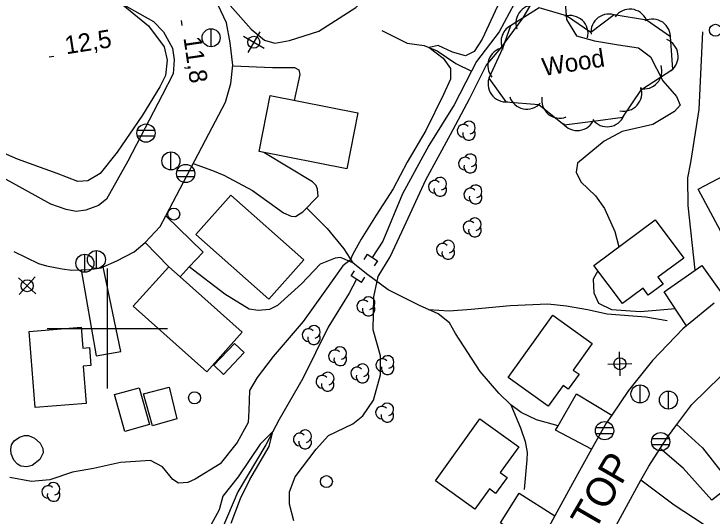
# Model space of a CAD drawing. Extents: x 646142 to 649934, y 5874075 to 5876351.
# Drawn here: x 646784.5 to 646900.7, y 5874768.8 to 5874852.4 of the extents above; entities that cross this region are included whole.
import ezdxf

# ---------------------------------------------------------------- set-up
doc = ezdxf.new("R2010")
doc.units = 0
for name, color, linetype in [('Niveau 1', 7, 'Continuous'), ('Niveau 15', 7, 'Continuous'), ('Niveau 19', 7, 'Continuous'), ('Niveau 2', 7, 'Continuous'), ('Niveau 21', 7, 'Continuous'), ('Niveau 22', 7, 'Continuous'), ('Niveau 26', 7, 'Continuous'), ('Niveau 3', 7, 'Continuous'), ('Niveau 31', 7, 'Continuous'), ('Niveau 36', 7, 'Continuous'), ('Niveau 4', 7, 'Continuous'), ('Niveau 44', 7, 'Continuous'), ('Niveau 61', 7, 'Continuous')]:
    doc.layers.add(name, color=color, linetype=linetype)

msp = doc.modelspace()

# ---------------------------------------------------------------- linework, layer by layer
at = {"layer": 'Niveau 1'}
for points in [[(646831.06, 5874767.99), (646830.31, 5874770.74), (646830.31, 5874772.84), (646831.27, 5874775.32), (646834.79, 5874779.93), (646836.82, 5874782.2), (646840.86, 5874784.15), (646842.55, 5874785.46), (646844.32, 5874788.11), (646845.49, 5874792.3), (646845.46, 5874795.46), (646844.28, 5874799.81), (646844.36, 5874805.26), (646845.07, 5874808.65), (646847.07, 5874811.97), (646849.39, 5874816.95), (646853, 5874824.78), (646857.15, 5874832.31), (646860.28, 5874838.23), (646863.08, 5874843.83), (646865.52, 5874846.71), (646869.24, 5874851.74), (646871.63, 5874855.85)], [(646864.93, 5874853.67), (646862.41, 5874848.21), (646861.07, 5874846.12), (646859.62, 5874845.42), (646857.47, 5874846.01), (646855.05, 5874847.11), (646853.56, 5874846.82), (646855.88, 5874845.01), (646857.13, 5874843.29), (646857.1, 5874841.54), (646855.97, 5874838.99), (646853.03, 5874832.97), (646849.91, 5874827.69), (646847.59, 5874823.29), (646844.75, 5874818.86), (646842.23, 5874814.91), (646840.86, 5874812.41), (646840.42, 5874811.38), (646839.21, 5874810.46), (646836.18, 5874806.25)], [(646836.18, 5874806.25), (646832.58, 5874801.16), (646827.58, 5874795.38), (646824.96, 5874791.84), (646823.68, 5874789.69), (646823.55, 5874786.35), (646823.42, 5874784.35), (646821.59, 5874781.04), (646818.8, 5874777.48), (646814.64, 5874774.93), (646813.4, 5874774.36), (646811.84, 5874774.24), (646810.91, 5874774.87), (646809.16, 5874777.01), (646807.21, 5874778.03), (646802.22, 5874777.69), (646797.7, 5874776.69), (646794.19, 5874776.12), (646790.44, 5874774.83), (646787.38, 5874774.53), (646783.77, 5874775.18)]]:
    msp.add_lwpolyline(points, dxfattribs=at)
at = {"layer": 'Niveau 19'}
for points in [[(646820.87, 5874843.75), (646827.52, 5874843.48), (646831.17, 5874843.48), (646831.89, 5874843.11), (646832.02, 5874842.3), (646831.12, 5874838)], [(646814.3, 5874827.48), (646817.53, 5874826.32), (646819.42, 5874825.54), (646824.17, 5874822.97), (646829.33, 5874819.28), (646830.6, 5874818.73), (646831.34, 5874818.66), (646832.57, 5874819.43), (646835.08, 5874822.03), (646835, 5874823.24), (646834.79, 5874823.8), (646834.14, 5874824.46), (646826.06, 5874829.31)], [(646809.72, 5874818.76), (646815.93, 5874812.7), (646813.65, 5874810.28), (646812.1, 5874808.63)], [(646810.22, 5874810.31), (646806.32, 5874814.33)], [(646795.66, 5874809.8), (646798.12, 5874795.49), (646802.26, 5874796.17), (646799.3, 5874810.26)], [(646896.41, 5874800.47), (646892.69, 5874806.13), (646898.95, 5874810.48), (646902.56, 5874805.43)], [(646880.58, 5874779.95), (646874.62, 5874783.11), (646875.03, 5874783.81), (646878.08, 5874789.11), (646883.96, 5874785.61)], [(646894.82, 5874784.03), (646899.09, 5874780.16), (646903.9, 5874774), (646900.62, 5874771.41), (646895.88, 5874776.75), (646892.03, 5874780.05)], [(646871.4, 5874763.23), (646865.44, 5874767.67), (646868.53, 5874772.59), (646874.49, 5874768.81)]]:
    msp.add_lwpolyline(points, dxfattribs=at)
at = {"layer": 'Niveau 2'}
for points in [[(646818.82, 5874858.95), (646819.33, 5874857.19), (646820.43, 5874853.77), (646823.96, 5874849.84), (646826.14, 5874848.03), (646827.87, 5874847.52), (646830.34, 5874847.95), (646835.21, 5874849.5), (646841.34, 5874853.48), (646844.56, 5874856.77), (646846.33, 5874859.31), (646846.57, 5874862.77), (646845.9, 5874865.17), (646843.81, 5874869.33), (646839.93, 5874873.47), (646836.69, 5874878.12), (646834.12, 5874880.32), (646829.53, 5874882.41), (646826.32, 5874884.23)], [(646876.16, 5874854.92), (646876.45, 5874851.44), (646878.12, 5874848.77), (646881.1, 5874847.89), (646885.11, 5874847.27), (646888.4, 5874846.77), (646890.39, 5874845.24), (646892.46, 5874841.25), (646894.77, 5874838.63), (646895.35, 5874837.22), (646894.39, 5874836.15), (646890.79, 5874834), (646885.72, 5874832.84), (646882.71, 5874831.2), (646878.25, 5874827.52), (646878.02, 5874826.04), (646878.8, 5874824.41), (646881.26, 5874822.09), (646882.74, 5874819.99), (646884.47, 5874816.18), (646885.14, 5874813.59)], [(646802.57, 5874853.89), (646806.87, 5874850.43), (646809.49, 5874846.9), (646809.96, 5874844.71), (646809.71, 5874842.12), (646808.76, 5874840.24), (646805.83, 5874835.56), (646801.62, 5874829.39), (646798.83, 5874825.84), (646796.78, 5874824.62), (646795.1, 5874824.49), (646791.67, 5874825.8), (646785.07, 5874828.21), (646778.42, 5874831.07), (646773.96, 5874834.35), (646769.19, 5874840.58), (646764.16, 5874844.4), (646758.45, 5874848.63), (646757.32, 5874850.35), (646756.87, 5874852.95)], [(646881.66, 5874809.61), (646880.85, 5874808.21), (646880.98, 5874805.94), (646881.76, 5874804.25), (646883.94, 5874803.19), (646888.67, 5874802.87), (646892.02, 5874803.13), (646894.51, 5874803.37)], [(646820.62, 5874767.62), (646822.15, 5874771.72), (646823.7, 5874774.89), (646826.93, 5874780.37), (646827.54, 5874782.89), (646825.44, 5874780.73), (646821.8, 5874775.34), (646819.21, 5874772.09), (646818.64, 5874769.81), (646816.31, 5874765.53)]]:
    msp.add_lwpolyline(points, dxfattribs=at)
at = {"layer": 'Niveau 21'}
for points in [[(646793.63, 5874859.05), (646807.67, 5874851.14), (646809.33, 5874849.4), (646810.83, 5874846.71), (646811.11, 5874844.75), (646810.96, 5874842.4), (646809.15, 5874838.87), (646803.42, 5874827.9), (646799.87, 5874821.54), (646798.56, 5874820.5), (646796.41, 5874819.74), (646794.8, 5874819.5), (646793.14, 5874819.84), (646790.62, 5874820.69), (646782.69, 5874825.09)], [(646784.43, 5874812.84), (646788.56, 5874810.82), (646789.87, 5874810.46), (646792.47, 5874809.96), (646794.12, 5874809.74), (646795.66, 5874809.8), (646797.03, 5874809.85), (646798.98, 5874810.12), (646799.3, 5874810.26), (646801.57, 5874811.26), (646804.47, 5874812.78), (646806.32, 5874814.33), (646808.78, 5874816.98), (646809.72, 5874818.76), (646816.33, 5874831.36), (646819.65, 5874837.71), (646820.56, 5874840.82), (646820.89, 5874843.88), (646820.46, 5874847.59), (646819.84, 5874850.93), (646818.43, 5874853.86)], [(646901.01, 5874804.23), (646896.41, 5874800.47), (646895.79, 5874799.97), (646890.76, 5874794.66), (646886.76, 5874789.67), (646883.96, 5874785.61), (646883.02, 5874784.24), (646880.58, 5874779.95), (646877.45, 5874774.21), (646874.49, 5874768.81), (646873.1, 5874766.27), (646871.4, 5874763.23), (646869.02, 5874758.98), (646867.01, 5874755.37), (646865.92, 5874753.44), (646861.65, 5874745.88), (646860.51, 5874743.86), (646859.77, 5874742.49), (646854.24, 5874732.24), (646852.91, 5874729.79), (646850.91, 5874726.13)], [(646854.05, 5874711.73), (646856.71, 5874716.16), (646857.72, 5874718.04), (646859.72, 5874721.81), (646864.79, 5874731.32), (646867.45, 5874735.84), (646868.98, 5874738.45), (646869.45, 5874739.33), (646874.84, 5874749.33), (646876.94, 5874753.11), (646879.35, 5874757.46), (646881.23, 5874760.84), (646886.08, 5874769.76), (646888.83, 5874774.75), (646890.13, 5874777.09), (646892.03, 5874780.05), (646893.22, 5874781.9), (646894.82, 5874784.03), (646897.31, 5874787.36), (646902.15, 5874792.07)]]:
    msp.add_lwpolyline(points, dxfattribs=at)
at = {"layer": 'Niveau 22'}
for points in [[(646899.05, 5874849.39), (646898.47, 5874836.48), (646897.06, 5874827.67), (646896.56, 5874825.09), (646896.65, 5874820.52), (646897.79, 5874809.73)], [(646833.29, 5874819.97), (646836.57, 5874816.66), (646839.36, 5874813.3), (646840.89, 5874810.93)], [(646875.03, 5874783.81), (646871.45, 5874784.81), (646868.91, 5874786.02), (646867.18, 5874787.28), (646865.15, 5874789.23), (646862.06, 5874792.84), (646857.93, 5874799.17), (646856.97, 5874800.97), (646855.1, 5874802.46), (646851.96, 5874803.85), (646846.73, 5874806.48), (646843.14, 5874809.12), (646840.89, 5874810.93), (646838.84, 5874811.83), (646837.91, 5874811.75), (646835.43, 5874810.74), (646832.33, 5874807.45), (646828.31, 5874803.86), (646826.97, 5874803.17), (646825.12, 5874803.03), (646823.59, 5874803.26), (646819.54, 5874805.74), (646813.65, 5874810.28)], [(646853.45, 5874803.19), (646856.93, 5874802.97), (646860.55, 5874803.26), (646867.06, 5874803.85), (646873.32, 5874804.11), (646876.46, 5874803.81), (646879.94, 5874803.16), (646883.23, 5874802.43), (646889.66, 5874801.94), (646893.18, 5874801.34)], [(646867.18, 5874787.28), (646868.75, 5874783.45), (646869.57, 5874781.2), (646869.86, 5874779.38), (646869.85, 5874778.16), (646869.4, 5874773.19)], [(646932.11, 5874744.06), (646926.45, 5874749.34), (646920.46, 5874754.35), (646916.51, 5874757.07), (646911.62, 5874760.07), (646902.59, 5874765.2), (646894.35, 5874770.62), (646888.83, 5874774.75)]]:
    msp.add_lwpolyline(points, dxfattribs=at)
at = {"layer": 'Niveau 26'}
for p, q in [((646843.25, 5874812.37), (646842.71, 5874811.52)), ((646843.25, 5874812.37), (646844.95, 5874811.28)), ((646844.95, 5874811.28), (646844.42, 5874810.44)), ((646840.61, 5874808.77), (646841.14, 5874809.62)), ((646842.32, 5874807.7), (646840.61, 5874808.77)), ((646842.32, 5874807.7), (646842.85, 5874808.55))]:
    msp.add_line(p, q, dxfattribs=at)
at = {"layer": 'Niveau 3'}
for p, q in [((646812.3, 5874851.27), (646812.41, 5874850.48)), ((646790.31, 5874845.25), (646791.1, 5874845.38))]:
    msp.add_line(p, q, dxfattribs=at)
at = {"layer": 'Niveau 31'}
for points in [[(646827.09, 5874838.79), (646841.72, 5874835.92), (646839.88, 5874826.59), (646825.26, 5874829.46), (646827.09, 5874838.79)], [(646898.37, 5874823.22), (646907.96, 5874828.28), (646911.72, 5874821.16), (646907.96, 5874819.17), (646908.59, 5874817.98), (646905.8, 5874816.51), (646905.15, 5874817.75), (646902.1, 5874816.14), (646898.37, 5874823.22)], [(646820.57, 5874822.2), (646832.72, 5874811.43), (646826.91, 5874804.88), (646814.76, 5874815.64), (646820.57, 5874822.2)], [(646881, 5874810.51), (646891.2, 5874818.12), (646895.95, 5874811.75), (646891.66, 5874808.55), (646892.51, 5874807.41), (646890.03, 5874805.56), (646889.17, 5874806.71), (646885.74, 5874804.15), (646881, 5874810.51)], [(646816.55, 5874792.78), (646804.32, 5874803.71), (646810.22, 5874810.31), (646812.1, 5874808.63), (646822.45, 5874799.38), (646816.55, 5874792.78)], [(646866.71, 5874791.85), (646874.15, 5874802.22), (646880.73, 5874797.5), (646877.57, 5874793.1), (646878.53, 5874792.41), (646876.73, 5874789.91), (646875.88, 5874790.52), (646873.4, 5874787.06), (646866.71, 5874791.85)], [(646788, 5874786.86), (646787.01, 5874799.54), (646795.66, 5874800.22), (646795.93, 5874796.75), (646797.04, 5874796.84), (646797.27, 5874793.87), (646796, 5874793.77), (646796.49, 5874787.52), (646788, 5874786.86)], [(646822.77, 5874796.01), (646819.35, 5874792.38), (646817.74, 5874793.9), (646821.16, 5874797.52), (646822.77, 5874796.01)], [(646805.29, 5874790.15), (646807.02, 5874784.04), (646802.93, 5874782.88), (646801.2, 5874789), (646805.29, 5874790.15)], [(646810.29, 5874790.26), (646811.6, 5874784.97), (646807.52, 5874783.81), (646806.05, 5874789.13), (646810.29, 5874790.26), (646810.29, 5874790.26)], [(646854.62, 5874774.65), (646862.01, 5874784.96), (646868.49, 5874780.32), (646865.42, 5874776.04), (646866.56, 5874775.23), (646864.64, 5874772.55), (646863.59, 5874773.3), (646861.19, 5874769.95), (646854.62, 5874774.65)], [(646786.22, 5874782.22), (646786.86, 5874782.21), (646787.88, 5874781.77), (646788.83, 5874780.91), (646789.25, 5874780.01), (646789.31, 5874779.31), (646788.76, 5874778.21), (646787.5, 5874777.18), (646786.59, 5874776.99), (646785.59, 5874777.09), (646785.04, 5874777.45), (646784.46, 5874778.11), (646783.97, 5874779.12), (646783.96, 5874779.88), (646784.07, 5874780.65), (646784.48, 5874781.32), (646785.37, 5874781.92), (646786.22, 5874782.22)]]:
    msp.add_lwpolyline(points, dxfattribs=at)
at = {"layer": 'Niveau 36'}
for p, q in [((646817.28, 5874846.91), (646817.28, 5874849.91)), ((646825.37, 5874849.42), (646823.39, 5874845.96)), ((646822.65, 5874848.68), (646826.11, 5874846.7)), ((646807.88, 5874833), (646805, 5874833)), ((646805, 5874832.08), (646807.88, 5874832.08)), ((646810.59, 5874826.4), (646810.59, 5874829.4)), ((646814.49, 5874826.27), (646811.61, 5874826.27)), ((646811.61, 5874825.35), (646814.49, 5874825.35)), ((646796.27, 5874809.37), (646796.27, 5874812.37)), ((646798.2, 5874809.99), (646798.2, 5874812.99)), ((646788.13, 5874805.78), (646785.19, 5874808.47)), ((646788.01, 5874808.59), (646785.31, 5874805.66)), ((646885.38, 5874792.15), (646885.25, 5874796.14)), ((646883.33, 5874794.08), (646887.31, 5874794.21)), ((646888.68, 5874787.62), (646888.68, 5874790.62)), ((646893.41, 5874786.59), (646893.41, 5874789.59)), ((646884.21, 5874783.45), (646881.33, 5874783.45)), ((646881.33, 5874782.53), (646884.21, 5874782.53)), ((646893.55, 5874781.62), (646890.67, 5874781.62)), ((646890.67, 5874780.7), (646893.55, 5874780.7))]:
    msp.add_line(p, q, dxfattribs=at)
for centre, radius in [((646901.24, 5874849.67), 1), ((646817.27, 5874848.42), 1.5), ((646824.38, 5874847.68), 1), ((646806.44, 5874832.55), 1.52), ((646810.58, 5874827.91), 1.5), ((646813.05, 5874825.82), 1.52), ((646811.06, 5874819.07), 1), ((646796.26, 5874810.88), 1.5), ((646798.19, 5874811.5), 1.5), ((646786.66, 5874807.13), 1), ((646885.32, 5874794.15), 1), ((646888.67, 5874789.13), 1.5), ((646814.52, 5874788.47), 1), ((646893.4, 5874788.1), 1.5), ((646882.77, 5874783), 1.52), ((646892.11, 5874781.17), 1.52), ((646836.46, 5874774.52), 1)]:
    msp.add_circle(centre, radius, dxfattribs=at)
at = {"layer": 'Niveau 4'}
for points in [[(646873.74, 5874863.44), (646871.85, 5874859.55), (646867.75, 5874854.08), (646865.22, 5874849.43), (646861.44, 5874844.45), (646860.63, 5874842.88), (646857.72, 5874837.26), (646853.5, 5874830.49), (646849.16, 5874822.42), (646845.84, 5874814.55), (646844.09, 5874811.83)], [(646845.68, 5874849.63), (646849.93, 5874847.5), (646852.76, 5874847.14), (646854.93, 5874846.26), (646858.02, 5874844.16), (646860.63, 5874842.88)], [(646841.47, 5874808.23), (646840.26, 5874805.91), (646836.76, 5874800.25), (646832.57, 5874791.71), (646828.58, 5874784.84), (646826.36, 5874780.67), (646821.75, 5874772.81), (646817.15, 5874762.12), (646813.58, 5874754.33), (646809.86, 5874748.52), (646807.06, 5874745.6), (646805.01, 5874740.74), (646801.01, 5874732.57), (646796.74, 5874726.12), (646794.66, 5874721.61)]]:
    msp.add_lwpolyline(points, dxfattribs=at)
at = {"layer": 'Niveau 44'}
msp.add_lwpolyline([(646894.11, 5874843.19), (646893.74, 5874848.6), (646889.75, 5874851.36), (646884.39, 5874852.24), (646880.51, 5874849.32), (646876.46, 5874852.07), (646871.86, 5874853.43), (646867.1, 5874850.42), (646865.77, 5874846.63), (646863.52, 5874841.69), (646866.34, 5874837.74), (646871.85, 5874837.31), (646876.06, 5874833.92), (646880.87, 5874834.54), (646885.83, 5874835.18), (646888.9, 5874839.82), (646894.11, 5874843.19)], dxfattribs=at)
for centre, radius, start, end in [((646871.01, 5874850.85), 3, 78.6351, 198.6131), ((646887, 5874850.18), 3, 24.5317, 144.5097), ((646877.02, 5874849.12), 3, 346.7611, 106.739), ((646883.51, 5874849.37), 3, 66.8975, 186.8754), ((646890.74, 5874848.53), 3, 355.357, 115.3349), ((646868.54, 5874847.79), 3, 112.69, 204.9546), ((646892.02, 5874845.34), 3, 308.1878, 68.1658), ((646866.33, 5874843.79), 3, 100.0305, 220.0085), ((646889.32, 5874842.91), 3, 257.8549, 17.8328), ((646866.37, 5874840.74), 3, 155.5172, 275.4951), ((646885.97, 5874839.21), 3, 257.8549, 17.8328), ((646869.83, 5874839.53), 3, 198.2855, 318.2635), ((646875.3, 5874838.04), 3, 170.5574, 290.5354), ((646883.2, 5874836.61), 3, 217.3411, 337.319), ((646859.3, 5874832.93), 1.05, 44.1154, 269.804), ((646860.2, 5874833.46), 1.05, 282.2692, 149.7263), ((646878.24, 5874835.98), 3, 217.3411, 337.319), ((646860.2, 5874832.41), 1.05, 166.9369, 29.6212), ((646859.51, 5874827.48), 1.05, 44.1154, 269.804), ((646860.41, 5874828.01), 1.05, 282.2692, 149.7263), ((646860.41, 5874826.96), 1.05, 166.9369, 29.6212), ((646855.41, 5874824.13), 1.05, 282.2692, 149.7263), ((646854.51, 5874823.6), 1.05, 44.1154, 269.804), ((646855.41, 5874823.08), 1.05, 166.9369, 29.6212), ((646861.3, 5874822.85), 1.05, 282.2692, 149.7263), ((646860.4, 5874822.32), 1.05, 44.1154, 269.804), ((646861.3, 5874821.8), 1.05, 166.9369, 29.6212), ((646860.28, 5874816.85), 1.05, 44.1154, 269.804), ((646861.18, 5874817.38), 1.05, 282.2692, 149.7263), ((646861.18, 5874816.33), 1.05, 166.9369, 29.6212), ((646856.74, 5874813.66), 1.05, 282.2692, 149.7263), ((646855.84, 5874813.13), 1.05, 44.1154, 269.804), ((646856.74, 5874812.61), 1.05, 166.9369, 29.6212), ((646843.5, 5874804.23), 1.05, 282.2692, 149.7263), ((646842.6, 5874803.7), 1.05, 44.1154, 269.804), ((646843.5, 5874803.18), 1.05, 166.9369, 29.6212), ((646834.4, 5874799.45), 1.05, 282.2692, 149.7263), ((646833.5, 5874798.92), 1.05, 44.1154, 269.804), ((646834.4, 5874798.4), 1.05, 166.9369, 29.6212), ((646838.77, 5874795.92), 1.05, 282.2692, 149.7263), ((646837.87, 5874795.39), 1.05, 44.1154, 269.804), ((646838.77, 5874794.87), 1.05, 166.9369, 29.6212), ((646845.76, 5874793.91), 1.05, 44.1154, 269.804), ((646846.66, 5874794.44), 1.05, 282.2692, 149.7263), ((646841.58, 5874792.54), 1.05, 44.1154, 269.804), ((646842.48, 5874793.07), 1.05, 282.2692, 149.7263), ((646846.66, 5874793.39), 1.05, 166.9369, 29.6212), ((646835.79, 5874791.15), 1.05, 44.1154, 269.804), ((646836.69, 5874791.68), 1.05, 282.2692, 149.7263), ((646842.48, 5874792.02), 1.05, 166.9369, 29.6212), ((646836.69, 5874790.63), 1.05, 166.9369, 29.6212), ((646846.61, 5874786.53), 1.05, 282.2692, 149.7263), ((646845.71, 5874786), 1.05, 44.1154, 269.804), ((646846.61, 5874785.48), 1.05, 166.9369, 29.6212), ((646832.93, 5874782.07), 1.05, 282.2692, 149.7263), ((646832.03, 5874781.54), 1.05, 44.1154, 269.804), ((646832.93, 5874781.02), 1.05, 166.9369, 29.6212), ((646790.15, 5874772.8), 1.05, 44.1154, 269.804), ((646791.05, 5874773.33), 1.05, 282.2692, 149.7263), ((646791.05, 5874772.28), 1.05, 166.9369, 29.6212)]:
    msp.add_arc(centre, radius, start, end, dxfattribs=at)
at = {"layer": 'Niveau 61'}
for points in [[(646800, 5874810), (646800, 5874800), (646800, 5874790)], [(646790, 5874800), (646800, 5874800), (646810, 5874800)]]:
    msp.add_lwpolyline(points, dxfattribs=at)

# ---------------------------------------------------------------- texts
at = {"layer": 'Niveau 15'}
msp.add_text('HILLTOP', height=4.8, rotation=59.8791, dxfattribs=at).set_placement((646874.26, 5874754.36))
at = {"layer": 'Niveau 3'}
for s, rotation, p in [('12,5 ', 8.9405, (646793.16, 5874845.66)), ('11,8 ', 278.2418, (646812.67, 5874848.42))]:
    msp.add_text(s, height=3, rotation=rotation, dxfattribs=at).set_placement(p)
at = {"layer": 'Niveau 44'}
msp.add_text('Wood', height=3, rotation=8.9405, dxfattribs=at).set_placement((646872.61, 5874842.04))

doc.saveas('drawing.dxf')
